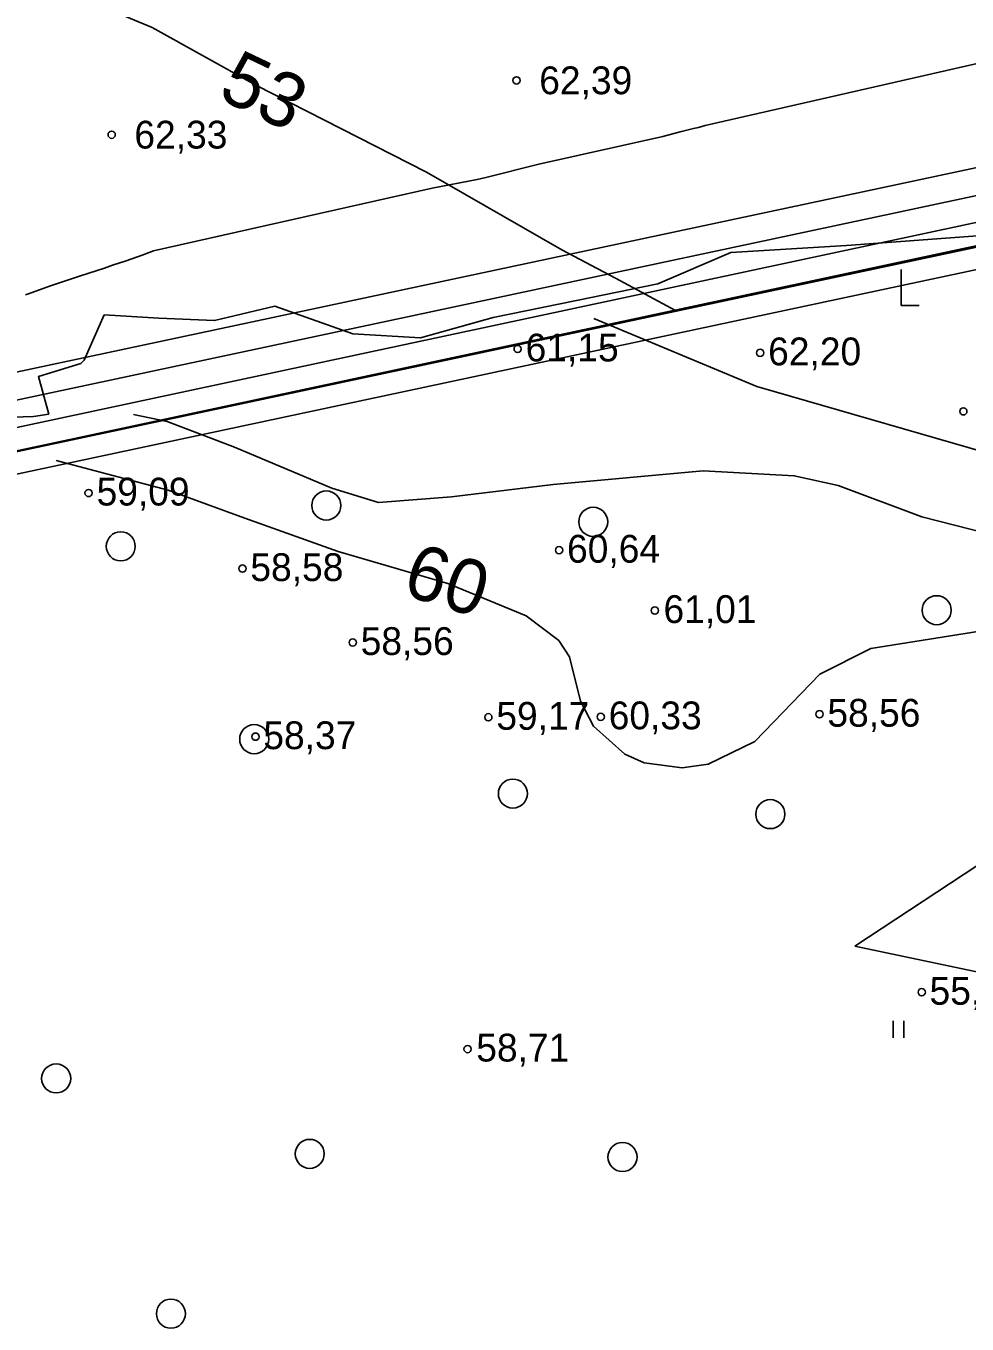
# Model space of a CAD drawing. Extents: x 532503 to 539665, y 6557663 to 6561526.
# Drawn here: x 534784.1 to 534867, y 6559418.8 to 6559533.2 of the extents above; entities that cross this region are included whole.
import ezdxf

# ---------------------------------------------------------------- set-up
doc = ezdxf.new("R2010")
doc.units = 0
for name, color, linetype in [('Default', 7, 'Continuous'), ('HALJASTUS', 7, 'Continuous'), ('HORISONTAAL-EH2000', 7, 'Continuous'), ('illumineerimisjooned', 7, 'Continuous'), ('kataster', 7, 'Continuous'), ('KORGUS-EH2000', 7, 'Continuous'), ('Lamami horisontaal_EH2000', 7, 'Continuous'), ('PIIR_me', 7, 'Continuous'), ('Plokid', 7, 'Continuous'), ('RELJEEF', 7, 'Continuous'), ('TM_aktiivne', 7, 'Continuous')]:
    doc.layers.add(name, color=color, linetype=linetype)

# ---------------------------------------------------------------- blocks, each defined once
blk = doc.blocks.new('METS')
at = {"layer": 'HALJASTUS'}
blk.add_circle((0, 0), 0.8, dxfattribs=at)
blk = doc.blocks.new('HEIN')
at = {"layer": 'Default'}
for p, q in [((-0.46, 0.76), (-0.46, -0.76)), ((0.46, 0.76), (0.46, -0.76))]:
    blk.add_line(p, q, dxfattribs=at)

msp = doc.modelspace()

# ---------------------------------------------------------------- linework, layer by layer
at = {"layer": 'HALJASTUS'}
for p, q in [((534861.19, 6559511.76), (534861.19, 6559508.56)), ((534861.19, 6559508.56), (534862.79, 6559508.56))]:
    msp.add_line(p, q, dxfattribs=at)
for points in [[(534857.12, 6559452.09), (534893.31, 6559475.95), (534922.76, 6559524.26)], [(534886.99, 6559493.1), (534871.48, 6559494.79), (534848.47, 6559501.42), (534834.11, 6559507.44)], [(534857.12, 6559452.09), (534881.36, 6559446.99), (534895.63, 6559447.92), (534912.31, 6559458.87), (534932.86, 6559466.42)]]:
    msp.add_lwpolyline(points, dxfattribs=at)
at = {"layer": 'HORISONTAAL-EH2000'}
for points in [[(534868.78, 6559488.48), (534863.02, 6559489.93), (534855.65, 6559492.69), (534851.77, 6559493.56), (534843.74, 6559493.99), (534830.52, 6559492.8), (534821.58, 6559491.71), (534815.15, 6559491.21), (534811.04, 6559492.47), (534802.45, 6559496.09), (534796.53, 6559498.36), (534793.54, 6559498.96)], [(534786.74, 6559494.91), (534796.61, 6559492.3), (534803.37, 6559489.82), (534811.6, 6559486.88), (534821.24, 6559484.06), (534828.16, 6559481.22), (534831.02, 6559479.03), (534831.96, 6559477.6), (534832.93, 6559473.68), (534834.08, 6559471.49), (534836.85, 6559469.02), (534838.55, 6559468.25), (534841.9, 6559467.81), (534844.18, 6559468.15), (534848.3, 6559470.12), (534854.02, 6559476.07), (534858.52, 6559478.34), (534869.42, 6559480.06)]]:
    msp.add_lwpolyline(points, dxfattribs=at)
at = {"layer": 'illumineerimisjooned'}
msp.add_lwpolyline([(534195.15, 6559981.19), (534198.98, 6559981.55), (535160.12, 6560071.77), (535418.53, 6559993.82), (535458.87, 6559929.25), (535494.63, 6559867.7), (535482.6, 6559826), (535251.74, 6559649.68), (535250.36, 6559648.53), (535180.45, 6559687.33), (534941.15, 6559814.59), (534876.93, 6559774.72), (534959.62, 6559531.32), (534733.77, 6559483.15), (534375.91, 6559461.87), (534195.51, 6559444.47)], dxfattribs=at)
msp.add_lwpolyline([(534967.67, 6560049.69), (534974.15, 6559828.08), (535058.69, 6559883.05), (535223.5, 6560002.45), (535218.56, 6560049.92), (535415.93, 6559990.42), (535455.45, 6559927.19), (535490.31, 6559867.16), (535479.12, 6559828.38), (535249.57, 6559653.05), (535182.36, 6559690.84), (534940.99, 6559819.22), (534872.14, 6559776.44), (534954.37, 6559534.34), (534950.91, 6559533.67), (534733.22, 6559487.12), (534375.58, 6559465.86), (534199.95, 6559448.92), (533951.79, 6559660.13), (534200.21, 6559977.65), (534931.63, 6560046.31)], close=True, dxfattribs=at)
at = {"layer": 'kataster'}
msp.add_lwpolyline([(533947.7, 6559658.95), (533949.2, 6559955.8), (534198.28, 6559979.48), (535159.89, 6560069.73), (535417.31, 6559992.13), (535457.22, 6559928.24), (535504.86, 6559846.09), (535250.3, 6559650.84), (535181.52, 6559689.04), (534941.15, 6559817.08), (534874.65, 6559775.26), (534957.01, 6559532.73), (534735.22, 6559485.45), (534375.71, 6559463.85), (534199.28, 6559446.9), (534122.84, 6559439.44), (534110.45, 6559447.36), (534092.53, 6559453.94), (534085.13, 6559454.75)], close=True, dxfattribs=at)
msp.add_lwpolyline([(534375.71, 6559463.85), (534735.22, 6559485.45), (534957.01, 6559532.73), (534969.93, 6559494.75), (535054.28, 6559206.76), (535041.77, 6559209.47), (535017.76, 6559212.2), (534998.41, 6559211.16), (534957.01, 6559202.5), (534925.72, 6559202.71), (534804.31, 6559232.52), (534740.37, 6559246.64), (534719.3, 6559250.08), (534702.52, 6559249.07), (534633.14, 6559232.3)], dxfattribs=at)
at = {"layer": 'KORGUS-EH2000'}
for centre in [(534827.3, 6559528.42), (534791.63, 6559523.63), (534827.4, 6559504.74), (534848.77, 6559504.4), (534866.67, 6559499.24), (534789.6, 6559492.04), (534831.05, 6559487), (534803.16, 6559485.38), (534839.49, 6559481.68), (534812.87, 6559478.86), (534824.82, 6559472.27), (534834.72, 6559472.31), (534853.99, 6559472.54), (534804.3, 6559470.56), (534863, 6559448.03), (534822.99, 6559443.02)]:
    msp.add_circle(centre, 0.32, dxfattribs=at)
at = {"layer": 'Lamami horisontaal_EH2000'}
msp.add_lwpolyline([(534841.31, 6559508.14), (534836.02, 6559510.98), (534831.29, 6559513.48), (534819.38, 6559520.34), (534804.32, 6559527.99), (534795.2, 6559533.08), (534786.5, 6559536.72), (534785.96, 6559537.06), (534768.69, 6559543.31), (534754.79, 6559546.51), (534750.87, 6559547.36), (534736.98, 6559548.94), (534723.08, 6559548.91), (534719.16, 6559548.56), (534705.27, 6559546.91), (534687.45, 6559542.11), (534669.64, 6559534.37), (534662.18, 6559531.08), (534655.75, 6559527.79), (534637.93, 6559515.49)], dxfattribs=at)
at = {"layer": 'PIIR_me'}
msp.add_lwpolyline([(534441.63, 6560002.32), (534688.17, 6560025.46), (534931.44, 6560048.3), (534969.61, 6560051.88), (534976.05, 6559831.7), (535057.56, 6559884.7), (535221.39, 6560003.39), (535216.26, 6560052.7), (535417.23, 6559992.12), (535457.16, 6559928.22), (535492.47, 6559867.43), (535480.86, 6559827.19), (535250.12, 6559650.95), (535250.12, 6559650.95), (535181.4, 6559689.09), (534941.07, 6559816.91), (534874.54, 6559775.58), (534957, 6559532.81), (534951.31, 6559531.71), (534733.49, 6559485.13), (534485.11, 6559470.37)], dxfattribs=at)
at = {"layer": 'Plokid'}
for points in [[(534951.24, 6559536.08), (534732.91, 6559489.51), (534375.41, 6559468.25), (534200.75, 6559451.41), (533955.1, 6559660.46), (534201.47, 6559975.36), (534969.74, 6560047.47)], [(534950.46, 6559538.37), (534732.58, 6559491.9), (534375.22, 6559470.64), (534201.53, 6559453.89), (533958.41, 6559660.8), (534202.72, 6559973.06), (534969.81, 6560045.07)], [(534873.18, 6559531.1), (534843.91, 6559524.45), (534843.32, 6559524.28), (534842.89, 6559524.19), (534841.96, 6559523.94), (534841.71, 6559523.88), (534840.2, 6559523.48), (534829.27, 6559521.03), (534824.59, 6559519.87), (534823.84, 6559519.69), (534819.88, 6559518.91), (534795.32, 6559513.39), (534794.31, 6559513.02), (534792.91, 6559512.52), (534791.7, 6559512.12), (534790.99, 6559511.87), (534788.88, 6559511.2), (534787.57, 6559510.75), (534786.14, 6559510.27), (534784.29, 6559509.61), (534784.04, 6559509.52)]]:
    msp.add_lwpolyline(points, dxfattribs=at)
at = {"layer": 'RELJEEF'}
msp.add_lwpolyline([(534738.77, 6559489.28), (534752.65, 6559492.62), (534765.78, 6559494.72), (534781.11, 6559498.66), (534784.74, 6559498.8), (534786.08, 6559499), (534785.18, 6559502.32), (534788.91, 6559503.46), (534789.21, 6559503.75), (534790.98, 6559507.75), (534795.8, 6559507.45), (534800.7, 6559507.25), (534806, 6559508.51), (534812.87, 6559506.07), (534818.85, 6559505.71), (534825.23, 6559507.52), (534832.58, 6559509), (534839.76, 6559510.48), (534846.17, 6559513.26), (534856.37, 6559513.85), (534869.49, 6559514.84)], dxfattribs=at)
at = {"layer": 'TM_aktiivne'}
msp.add_lwpolyline([(535159.92, 6560069.74), (535417.23, 6559992.12), (535457.16, 6559928.22), (535492.47, 6559867.43), (535480.86, 6559827.19), (535250.49, 6559651.24), (535250.13, 6559650.94), (535181.4, 6559689.09), (534941.07, 6559816.9), (534874.53, 6559775.58), (534957, 6559532.81), (534733.5, 6559485.14), (534375.75, 6559463.86), (534199.32, 6559446.85), (534124.95, 6559439.68), (533949.03, 6559659.85), (533949.15, 6559955.79), (534199.17, 6559979.56)], close=True, dxfattribs=at)

# ---------------------------------------------------------------- block references
at = {"layer": 'HALJASTUS', "xscale": 1.6, "yscale": 1.6000000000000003}
for p in [(534810.54, 6559490.94), (534834.06, 6559489.5), (534792.43, 6559487.34), (534864.32, 6559481.71), (534804.19, 6559470.34), (534826.98, 6559465.54), (534849.66, 6559463.73), (534786.74, 6559440.43), (534809.08, 6559433.78), (534836.64, 6559433.5), (534796.85, 6559419.69)]:
    msp.add_blockref('METS', p, dxfattribs=at)
at = {"layer": 'HALJASTUS'}
msp.add_blockref('HEIN', (534860.96, 6559444.76), dxfattribs=at)
msp.add_blockref('HEIN', (534860.96, 6559444.76), dxfattribs=at)

# ---------------------------------------------------------------- texts
at = {"layer": 'HORISONTAAL-EH2000'}
msp.add_text('60', height=4.8, rotation=342.6264, dxfattribs=at).set_placement((534817.08, 6559483.15))
at = {"layer": 'KORGUS-EH2000'}
for s, p in [('62,39 ', (534829.3, 6559527.2)), ('62,33 ', (534793.63, 6559522.41)), ('61,15', (534828.1, 6559503.64)), ('62,20', (534849.47, 6559503.3)), ('59,09', (534790.3, 6559490.94)), ('60,64', (534831.75, 6559485.9)), ('58,58', (534803.85, 6559484.28)), ('61,01', (534840.25, 6559480.58)), ('58,56', (534813.57, 6559477.76)), ('59,17', (534825.52, 6559471.17)), ('60,33', (534835.42, 6559471.21)), ('58,56', (534854.69, 6559471.44)), ('58,37', (534804.99, 6559469.46)), ('55,81', (534863.69, 6559446.93)), ('58,71', (534823.75, 6559441.92))]:
    msp.add_text(s, height=2.45, dxfattribs=at).set_placement(p)
at = {"layer": 'Lamami horisontaal_EH2000'}
msp.add_text('53', height=4.8, rotation=334.5043, dxfattribs=at).set_placement((534800.85, 6559526.91))

doc.saveas('drawing.dxf')
